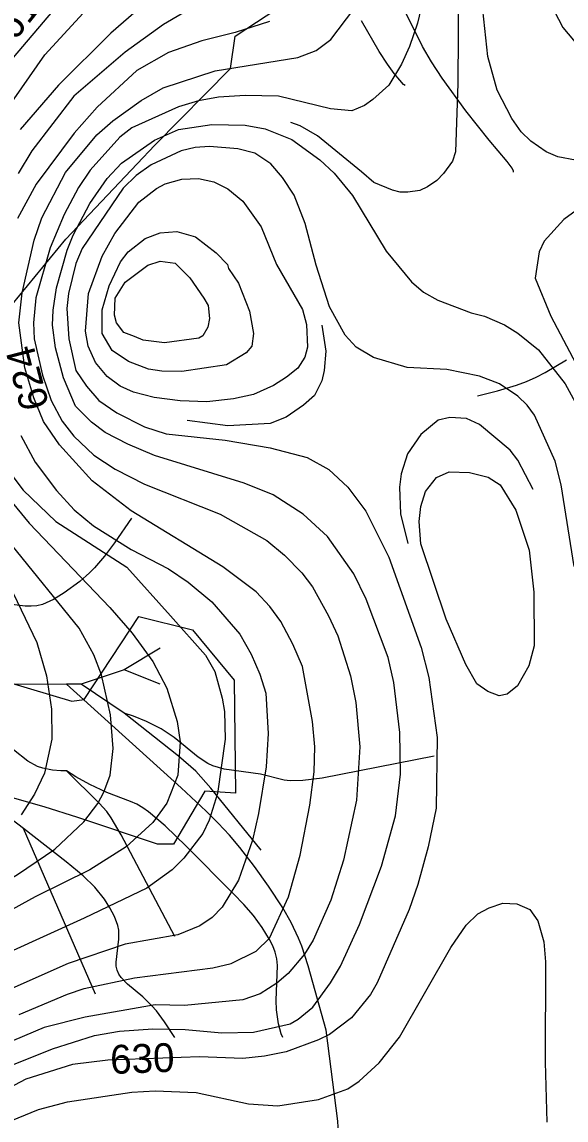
# Model space of a CAD drawing. Extents: x -709584 to -702006, y -1161789 to -1157496.
# Drawn here: x -708612.5 to -708423.7, y -1161553.1 to -1161172.4 of the extents above; entities that cross this region are included whole.
import ezdxf

# ---------------------------------------------------------------- set-up
doc = ezdxf.new("R2010")
doc.units = 0
for name, color, linetype in [('103_hranice KÚ', 7, 'Continuous'), ('120_vrstevnice hlavní', 7, 'Continuous'), ('121_vrstevnice hlavní_popis', 7, 'Continuous'), ('122_vrstevnice základní', 7, 'Continuous'), ('124_vrstevnice doplňková', 7, 'Continuous'), ('408_BPEJ_linie', 7, 'Continuous'), ('411_akumulovaný odtok', 7, 'Continuous')]:
    doc.layers.add(name, color=color, linetype=linetype)

msp = doc.modelspace()

# ---------------------------------------------------------------- linework, layer by layer
at = {"layer": '103_hranice KÚ'}
msp.add_lwpolyline([(-708615.92, -1161270.42), (-708597.31, -1161247.69), (-708572.53, -1161221.61), (-708566.42, -1161215.18), (-708540.16, -1161188.6), (-708538.52, -1161177.39), (-708520.38, -1161165.46)], dxfattribs=at)
at = {"layer": '120_vrstevnice hlavní'}
for points in [[(-708540.22, -1161159.7), (-708563.36, -1161173.3), (-708576.67, -1161182.85), (-708594.46, -1161198.18), (-708609.07, -1161217.13), (-708613.84, -1161224.94)], [(-708429.28, -1161165.92), (-708424.79, -1161174.31), (-708418.74, -1161181.65), (-708413.95, -1161185.08), (-708406.14, -1161187.52), (-708395.05, -1161187.77), (-708378.16, -1161187.03), (-708368.96, -1161185.59), (-708355.36, -1161181.98), (-708309.66, -1161164.04)], [(-708537.62, -1161216.41), (-708547.45, -1161215.54), (-708552.37, -1161215.97), (-708557.29, -1161217.13), (-708567.7, -1161221.9), (-708572.91, -1161225.66), (-708577.39, -1161230), (-708591.57, -1161250.98), (-708593.74, -1161256.18), (-708596.34, -1161266.6), (-708596.92, -1161271.8), (-708596.2, -1161282.22), (-708593.74, -1161293.21), (-708590.12, -1161298.71), (-708585.78, -1161303.62), (-708579.56, -1161307.96), (-708570.02, -1161312.74), (-708562.49, -1161315.2), (-708541.95, -1161317.37), (-708526.33, -1161320.11), (-708513.56, -1161323.37), (-708506, -1161327.53), (-708499.45, -1161333.65), (-708493.14, -1161341.97), (-708485.25, -1161358.01), (-708473.97, -1161389.26), (-708471.37, -1161399.67), (-708468.47, -1161420.5), (-708468.83, -1161445.03), (-708471.51, -1161458.4), (-708475.13, -1161471.41), (-708478.17, -1161480.09), (-708489.3, -1161505.55), (-708491.62, -1161509.6), (-708498.13, -1161517.7), (-708505.79, -1161523.49), (-708509.55, -1161525.36), (-708520.84, -1161529.42), (-708528.36, -1161531.01), (-708535.88, -1161531.73), (-708550.92, -1161531.15), (-708582.74, -1161532.31), (-708594.89, -1161533.9), (-708611.09, -1161538.96), (-708630.62, -1161549.23)], [(-708420.89, -1161361.19), (-708425.37, -1161332.84), (-708427.54, -1161324.74), (-708434.63, -1161308.69), (-708437.23, -1161305.22), (-708440.41, -1161302.18), (-708446.78, -1161297.84), (-708453.72, -1161295.24), (-708465.03, -1161292.94), (-708478.89, -1161292.21), (-708490.48, -1161288.78), (-708496.54, -1161285.11), (-708500.3, -1161281.06), (-708505.79, -1161271.23), (-708510.42, -1161256.76), (-708514.18, -1161242.3), (-708518.09, -1161232.46), (-708522.14, -1161226.39), (-708526.14, -1161221.56), (-708531.69, -1161217.89), (-708537.62, -1161216.41)], [(-708618.76, -1161325.9), (-708612.11, -1161334.72), (-708600.68, -1161345.57), (-708576.09, -1161361.48), (-708560.94, -1161378.29), (-708548.75, -1161392), (-708545.57, -1161397.64), (-708542.97, -1161406.9), (-708542.24, -1161411.53), (-708541.95, -1161421.08), (-708544.7, -1161439.88), (-708547.59, -1161449.14), (-708549.77, -1161453.77), (-708556.27, -1161462.3), (-708560.32, -1161466.35), (-708569.15, -1161472.71), (-708590.84, -1161483.13), (-708629.9, -1161500.78)]]:
    msp.add_lwpolyline(points, dxfattribs=at)
at = {"layer": '122_vrstevnice základní'}
for points in [[(-708547.16, -1161104.16), (-708617.53, -1161187.05)], [(-708469.05, -1161146.54), (-708475.27, -1161172.87), (-708478.02, -1161180.97), (-708480.77, -1161187.04), (-708485.25, -1161194.27), (-708490.77, -1161199.3), (-708493.65, -1161201.39), (-708498.08, -1161203.22), (-708505.39, -1161202.48), (-708523.44, -1161198.18), (-708535.01, -1161197.89), (-708544.27, -1161198.47), (-708551.21, -1161199.77), (-708558.15, -1161201.79), (-708574.35, -1161209.17), (-708578.55, -1161212.35), (-708588.82, -1161223.78), (-708592.87, -1161229.86), (-708597.79, -1161239.11), (-708602.71, -1161250.69), (-708607.62, -1161268.04), (-708608.49, -1161276.72), (-708608.2, -1161282.22), (-708605.39, -1161294.85), (-708602.37, -1161303.66), (-708598.51, -1161310.86), (-708594.46, -1161316.06), (-708587.52, -1161322.57), (-708580.14, -1161327.49), (-708570.02, -1161332.7), (-708543.69, -1161343.11), (-708527.49, -1161352.23)], [(-708613.41, -1161516.54), (-708596.63, -1161509.45), (-708590.84, -1161507.57), (-708573.49, -1161503.81), (-708546.29, -1161500.34), (-708539.93, -1161498.9), (-708531.25, -1161494.56), (-708526.62, -1161490.07), (-708519.97, -1161475.75), (-708515.92, -1161461.29), (-708512.59, -1161443.93), (-708511.15, -1161432.36), (-708510.85, -1161423.68), (-708511.72, -1161415), (-708515.19, -1161395.91), (-708518.52, -1161388.1), (-708522.72, -1161380.29), (-708526.48, -1161375.08), (-708531.25, -1161370.02), (-708542.82, -1161361.34), (-708574.64, -1161341.96), (-708588.09, -1161331.54), (-708599.44, -1161319.06), (-708604.98, -1161310.99), (-708608.35, -1161302.76), (-708611.53, -1161292.34), (-708613.55, -1161276.72), (-708612.4, -1161266.31), (-708608.2, -1161248.08), (-708605.6, -1161240.27), (-708597.35, -1161224.65), (-708586.5, -1161211.49), (-708581.01, -1161206.71), (-708571.17, -1161199.62), (-708563.51, -1161195.29), (-708545.43, -1161189.36), (-708516.79, -1161184.73), (-708510.42, -1161182.27), (-708505.36, -1161178.51), (-708491.91, -1161160.72)], [(-708581.73, -1161412.69), (-708584.91, -1161398.8), (-708587.52, -1161391.86), (-708592.58, -1161382.6), (-708615.87, -1161353.96), (-708622.38, -1161344.7), (-708633.8, -1161324.6), (-708637.85, -1161315.49), (-708642.05, -1161303.92), (-708644.8, -1161292.34), (-708645.66, -1161285.4), (-708645.95, -1161269.2), (-708644.94, -1161257.63), (-708641.61, -1161243.74), (-708637.71, -1161234.49), (-708634.09, -1161227.54), (-708620.64, -1161206.71), (-708604.58, -1161183.86), (-708588.53, -1161166.5)], [(-708267.13, -1161166.5), (-708283.33, -1161174.31), (-708307.63, -1161181.98), (-708333.96, -1161187.48), (-708346.1, -1161191.53), (-708368.38, -1161201.51), (-708396.3, -1161215.25), (-708406.28, -1161218.57), (-708416.4, -1161220.31), (-708420.45, -1161220.31), (-708426.53, -1161219.15), (-708430.58, -1161217.42), (-708435.93, -1161213.8), (-708439.26, -1161210.47), (-708442.58, -1161205.84), (-708447.65, -1161196.01), (-708450.83, -1161184.44), (-708452.56, -1161168.24)], [(-708572.91, -1161168.67), (-708581.59, -1161176.34), (-708599.81, -1161194.27), (-708613.12, -1161209.75)], [(-708526.62, -1161172.29), (-708538.48, -1161176.05), (-708550.05, -1161178.94), (-708561.63, -1161182.99), (-708572.62, -1161189.21), (-708586.35, -1161201.94), (-708594.42, -1161210.99), (-708607.52, -1161228.6), (-708614.08, -1161240.59)], [(-708616.01, -1161534.04), (-708601.84, -1161528.4), (-708587.37, -1161523.77), (-708578.69, -1161522.33), (-708567.12, -1161521.46), (-708555.84, -1161521.75), (-708543.11, -1161522.91), (-708532.12, -1161522.62), (-708519.39, -1161519.72), (-708516.64, -1161518.13), (-708511.58, -1161513.94), (-708505.5, -1161505.55), (-708502.03, -1161499.76), (-708495.38, -1161485.3), (-708487.71, -1161465.05), (-708482.94, -1161447.69), (-708481.2, -1161433.23), (-708481.35, -1161418.76), (-708483.52, -1161401.41), (-708485.4, -1161392.73), (-708493.06, -1161372.48), (-708497.4, -1161363.8), (-708506.52, -1161350.78), (-708514.91, -1161343.11), (-708525.32, -1161336.31), (-708535.45, -1161332.27), (-708566.54, -1161322.72), (-708575.8, -1161318.81), (-708583.61, -1161314.76), (-708588.39, -1161311.15), (-708593.88, -1161305.65), (-708598.08, -1161295.81), (-708600.82, -1161285.4), (-708601.84, -1161277.59), (-708601.69, -1161272.38), (-708600.54, -1161264.57), (-708596.77, -1161251.55), (-708594.75, -1161246.35), (-708588.96, -1161235.35), (-708582.89, -1161226.67), (-708577.97, -1161221.32), (-708566.54, -1161213.37), (-708558.15, -1161209.75), (-708546.58, -1161208.02), (-708535.01, -1161208.16), (-708528.07, -1161209.46), (-708518.81, -1161213.22), (-708509.12, -1161220.17), (-708504.2, -1161224.79), (-708497.84, -1161232.61), (-708486.12, -1161251.84), (-708477.3, -1161262.55)], [(-708551.21, -1161226.67), (-708545.92, -1161227.79), (-708541.09, -1161230.29), (-708535.88, -1161234.49), (-708529.51, -1161243.45), (-708524.16, -1161256.47), (-708515.2, -1161272.09), (-708513.75, -1161277.3), (-708513.46, -1161285.11), (-708514.33, -1161288.58), (-708516.82, -1161292.46), (-708520.69, -1161295.53), (-708525.18, -1161298.42), (-708532.12, -1161301.6), (-708539.06, -1161303.05), (-708548.32, -1161304.06), (-708557.58, -1161303.77), (-708566.57, -1161302.67), (-708573.78, -1161300.73), (-708578.4, -1161298.71), (-708582.89, -1161295.38), (-708586.94, -1161290.46), (-708589.54, -1161284.82), (-708590.41, -1161279.61), (-708589.4, -1161266.6), (-708584.62, -1161253.58), (-708580.28, -1161245.77), (-708571.9, -1161234.92), (-708565.82, -1161230.15), (-708562.78, -1161228.55), (-708557, -1161226.96), (-708551.21, -1161226.67)], [(-708558.73, -1161245.04), (-708552.22, -1161246.92), (-708545.13, -1161252.41), (-708541.21, -1161256.54), (-708540.8, -1161257.92), (-708537.33, -1161262.98), (-708533.57, -1161272.67), (-708532.12, -1161280.48), (-708532.7, -1161284.82), (-708534.72, -1161287.14), (-708541.53, -1161291.29), (-708557, -1161293.64), (-708563.94, -1161293.5), (-708568.57, -1161292.78), (-708575.51, -1161290.17), (-708581.15, -1161286.27), (-708584.68, -1161280.43), (-708584.68, -1161272.21), (-708582.28, -1161263.87), (-708578.26, -1161255.6), (-708575.66, -1161252.13), (-708569.73, -1161247.5), (-708564.52, -1161245.48), (-708558.73, -1161245.04)], [(-708551.07, -1161282.07), (-708563.03, -1161283.65), (-708570.43, -1161282.71), (-708573.49, -1161281.49), (-708577.1, -1161280.05), (-708579.71, -1161276.72), (-708580.43, -1161274.12), (-708580.09, -1161268.21), (-708576.66, -1161262.65), (-708568.86, -1161256.76), (-708564.57, -1161255.29), (-708559.28, -1161256.03), (-708554.24, -1161261.16), (-708549.33, -1161268.19), (-708547.85, -1161270.77), (-708547.45, -1161275.28), (-708547.96, -1161278.28), (-708549.76, -1161281.21), (-708551.07, -1161282.07)], [(-708477.3, -1161262.55), (-708473.17, -1161266.15), (-708468.19, -1161268.91), (-708456.61, -1161273.25), (-708451.98, -1161274.41), (-708445.04, -1161277.44), (-708440.41, -1161280.34), (-708433.33, -1161286.12), (-708424.07, -1161297.84), (-708416.98, -1161310.86), (-708413.08, -1161321.27), (-708409.89, -1161332.27), (-708404.54, -1161355.41), (-708401.21, -1161375.66), (-708397.74, -1161407.48), (-708397.02, -1161424.84), (-708402.81, -1161498.61), (-708403.09, -1161517.99), (-708402.66, -1161533.61), (-708399.62, -1161551.83), (-708395.57, -1161564.85)], [(-708612.83, -1161315.78), (-708607.91, -1161325.03), (-708600.54, -1161334.87), (-708594.32, -1161341.52), (-708587.66, -1161347.16), (-708574.64, -1161355.26), (-708561.63, -1161362.06), (-708554.83, -1161366.69), (-708546.58, -1161373.49), (-708536.89, -1161384.63), (-708532.99, -1161391.57), (-708529.95, -1161398.51), (-708527.92, -1161405.17), (-708527.06, -1161419.05), (-708527.78, -1161430.62)], [(-708450.72, -1161330.29), (-708446.63, -1161332.84), (-708441.11, -1161341.65), (-708436.57, -1161355.59), (-708434.92, -1161370.16), (-708434.77, -1161388.68), (-708436.65, -1161395.62), (-708440.58, -1161402.58), (-708444.11, -1161405.52), (-708446.89, -1161406.01), (-708450.92, -1161404.54), (-708454.7, -1161401.85), (-708458.48, -1161395.24), (-708465.29, -1161379.42), (-708474.12, -1161353.38), (-708474.69, -1161345.57), (-708474.12, -1161340.36), (-708472.53, -1161335.16), (-708468.62, -1161330.38), (-708464.33, -1161328.34), (-708457.27, -1161328.58), (-708450.72, -1161330.29)], [(-708621.36, -1161332.55), (-708609.94, -1161346.15), (-708582.02, -1161375.37), (-708574.21, -1161384.34), (-708567.12, -1161394.17), (-708562.2, -1161403.43), (-708558.59, -1161415), (-708557.58, -1161421.94), (-708558.44, -1161433.52), (-708562.2, -1161443.21), (-708567.12, -1161450.01), (-708576.38, -1161458.4), (-708588.96, -1161466.35), (-708607.91, -1161475.75), (-708638.87, -1161492.68)], [(-708527.49, -1161352.23), (-708521.42, -1161357.29), (-708515.34, -1161363.36), (-708511.72, -1161368.28), (-708506.08, -1161378.26), (-708502.9, -1161385.21), (-708498.56, -1161399.09), (-708496.68, -1161408.35), (-708495.23, -1161423.68), (-708496.39, -1161442.2), (-708500.88, -1161463.02), (-708505.36, -1161476.91), (-708511.43, -1161490.79), (-708514.47, -1161495.57), (-708520.11, -1161502.37), (-708524.02, -1161505.69), (-708529.8, -1161509.31), (-708535.88, -1161511.48), (-708556.13, -1161513.36), (-708566.25, -1161513.22), (-708590.56, -1161517.41), (-708604.73, -1161521.03), (-708627.01, -1161530.43)], [(-708619.63, -1161362.06), (-708607.33, -1161387.52), (-708604.01, -1161399.09), (-708602.27, -1161410.66), (-708602.13, -1161421.08), (-708604.65, -1161432.82), (-708608.18, -1161440.16), (-708612.71, -1161447.26)], [(-708884.64, -1161641), (-708876.95, -1161638.19), (-708870.01, -1161636.31), (-708844.55, -1161631.1), (-708830.66, -1161627.34), (-708808.97, -1161619.53), (-708791.9, -1161611.72), (-708781.2, -1161604.63), (-708773.39, -1161598.41), (-708752.84, -1161577.44), (-708722.76, -1161548.51), (-708689.2, -1161519.15), (-708652.32, -1161492.96), (-708639.59, -1161482.98), (-708613.99, -1161467.94), (-708601.11, -1161459.26), (-708590.99, -1161449.72), (-708586.21, -1161443.35), (-708584.05, -1161439.45), (-708581.88, -1161433.52), (-708580.86, -1161424.26), (-708581.73, -1161412.69)], [(-708527.78, -1161430.62), (-708530.38, -1161446.82), (-708532.55, -1161456.08), (-708537.33, -1161469.97), (-708542.97, -1161479.37), (-708546.44, -1161482.84), (-708550.78, -1161485.73), (-708558.44, -1161488.92), (-708576.67, -1161492.1), (-708596.48, -1161498.9), (-708638, -1161517.27), (-708653.62, -1161526.81), (-708657.81, -1161530.43), (-708662.3, -1161533.32), (-708671.56, -1161541.42), (-708675.89, -1161545.33), (-708705.4, -1161569.63), (-708714.66, -1161578.02), (-708729.7, -1161594.65), (-708750.68, -1161622.42), (-708765.57, -1161639.34), (-708767.3, -1161641.01)], [(-708622.96, -1161556.03), (-708606.76, -1161549.52), (-708596.63, -1161546.77), (-708574.35, -1161543.45), (-708566.25, -1161543.01), (-708552.08, -1161543.59), (-708533.85, -1161547.5), (-708523.73, -1161548.22), (-708509.55, -1161546.05), (-708499.43, -1161542.29), (-708495.52, -1161539.69), (-708488.58, -1161533.32), (-708481.49, -1161524.35), (-708463.7, -1161493.25), (-708458.35, -1161485.59), (-708454.3, -1161481.68), (-708450.39, -1161479.51), (-708445.62, -1161477.92), (-708440.83, -1161478.17), (-708436.29, -1161480.12), (-708433.52, -1161484.04), (-708431.45, -1161491.37), (-708430.87, -1161498.32), (-708431.01, -1161533.03), (-708430.43, -1161553.86)]]:
    msp.add_lwpolyline(points, dxfattribs=at)
at = {"layer": '124_vrstevnice doplňková'}
for points in [[(-708461.01, -1161159.72), (-708461.24, -1161193.7), (-708462.11, -1161217.42), (-708463.16, -1161220.72), (-708466.3, -1161224.94), (-708468.58, -1161227.38), (-708471.8, -1161229.57), (-708474.45, -1161230.82), (-708478.6, -1161231.45), (-708481.32, -1161231.46), (-708483.95, -1161230.72), (-708490.4, -1161228.02), (-708494.66, -1161224.36), (-708509.99, -1161211.92), (-708515.92, -1161208.45), (-708519.24, -1161207.29)], [(-708379.28, -1161216.32), (-708403.03, -1161226.64), (-708411.63, -1161231.59), (-708424.5, -1161240.85), (-708431.3, -1161248.37), (-708433.04, -1161252.13), (-708434.48, -1161261.24), (-708428.99, -1161274.41), (-708418.14, -1161294.95), (-708414.96, -1161302.9)], [(-708508.49, -1161277.5), (-708507.09, -1161286.56), (-708507.67, -1161293.21), (-708508.41, -1161296.86), (-708511.03, -1161301.89), (-708514.81, -1161305.31), (-708520.81, -1161309.43), (-708526.4, -1161311.67), (-708541.09, -1161312.45), (-708555.12, -1161310.57)], [(-708435.15, -1161334.49), (-708440.41, -1161324.31), (-708443.16, -1161320.84), (-708453.75, -1161312), (-708458.29, -1161309.86), (-708464.05, -1161309.53), (-708468.06, -1161310.5), (-708474.11, -1161315.39), (-708478.74, -1161322.14), (-708480.91, -1161329.08), (-708481.49, -1161333.71), (-708481.2, -1161342.97), (-708478.6, -1161353.24)]]:
    msp.add_lwpolyline(points, dxfattribs=at)
at = {"layer": '408_BPEJ_linie'}
msp.add_lwpolyline([(-708625.07, -1161399.03), (-708595.13, -1161407.9), (-708590.93, -1161407.26), (-708571.92, -1161378.51), (-708553.26, -1161383.17), (-708538.81, -1161400.65), (-708538.35, -1161439.81), (-708549.09, -1161439.08), (-708559.9, -1161457.53), (-708565.46, -1161457.53), (-708593.07, -1161448.23), (-708604.79, -1161444.56), (-708630.44, -1161437.29)], dxfattribs=at)
at = {"layer": '411_akumulovaný odtok'}
for p, q in [((-708564.49, -1161389.5), (-708576.99, -1161397)), ((-708576.99, -1161397), (-708591.99, -1161402)), ((-708564.49, -1161402), (-708576.99, -1161397)), ((-708591.99, -1161402), (-708596.99, -1161402)), ((-708576.99, -1161412), (-708591.99, -1161402)), ((-708586.99, -1161509.5), (-708611.99, -1161452))]:
    msp.add_line(p, q, dxfattribs=at)
for points in [[(-708441.99, -1161224.5), (-708441.96, -1161224.09), (-708442.46, -1161223.11), (-708444.2, -1161220.77), (-708450.38, -1161213.38), (-708458.48, -1161203.24), (-708466.76, -1161191.88), (-708470.45, -1161186.24), (-708473.55, -1161180.92), (-708479.93, -1161168.15)], [(-708479.49, -1161194.5), (-708480.1, -1161194.08), (-708481.44, -1161192.62), (-708483.36, -1161190.23), (-708485.68, -1161187.02), (-708488.56, -1161182.62), (-708494.71, -1161172.03)], [(-708454.49, -1161302), (-708447.56, -1161300.36), (-708440.97, -1161298.31), (-708437.47, -1161297.02), (-708434.08, -1161295.55), (-708431, -1161293.98), (-708423.54, -1161289.58)], [(-708574.49, -1161344.5), (-708580.37, -1161353.02), (-708583.8, -1161357.61), (-708587.29, -1161361.72), (-708589.02, -1161363.44), (-708592.43, -1161366.4), (-708597.8, -1161370.39), (-708601.5, -1161372.65), (-708605.3, -1161374.33), (-708607.27, -1161374.81), (-708609.28, -1161374.98), (-708611.33, -1161374.92), (-708619.76, -1161373.95), (-708624.05, -1161373.98), (-708628.35, -1161374.59), (-708637.06, -1161376.23), (-708641.69, -1161376.72), (-708646.36, -1161376.96), (-708656, -1161377.09), (-708676.99, -1161377)], [(-708596.99, -1161402), (-708617.01, -1161402.07), (-708619.47, -1161401.96), (-708621.85, -1161401.55), (-708623.38, -1161400.94), (-708625.58, -1161399.7), (-708636.99, -1161392)], [(-708596.99, -1161432), (-708598.97, -1161432.05), (-708601.84, -1161431.85), (-708605.21, -1161431.18), (-708607.08, -1161430.52), (-708610.43, -1161428.75), (-708615.44, -1161424.79), (-708635.92, -1161407.1), (-708639.68, -1161404.36), (-708642.35, -1161402.98), (-708645.19, -1161402.23), (-708649.72, -1161401.8), (-708655.05, -1161401.76), (-708666.99, -1161402)], [(-708611.99, -1161452), (-708623.72, -1161443.14), (-708628.59, -1161439.92), (-708632.41, -1161438.13), (-708640.16, -1161436.2), (-708641.33, -1161435.68), (-708643.56, -1161434.05), (-708645.55, -1161431.95), (-708648.32, -1161428.39), (-708666.99, -1161402)], [(-708506.99, -1161522), (-708513.19, -1161499.62), (-708515.41, -1161492.86), (-708516.5, -1161490.05), (-708519.04, -1161484.65), (-708522.02, -1161479.49), (-708526.96, -1161471.99), (-708531.85, -1161465.25), (-708536.94, -1161458.67), (-708540.48, -1161454.41), (-708544.36, -1161450.18), (-708548.57, -1161446.01), (-708557.28, -1161437.92), (-708596.99, -1161402)], [(-708469.49, -1161427), (-708508.32, -1161434.56), (-708515.04, -1161435.42), (-708519.38, -1161435.51), (-708521.48, -1161435.28), (-708529.7, -1161433.22), (-708542.29, -1161431.51), (-708546.27, -1161430.37), (-708548.04, -1161429.52), (-708551.39, -1161427.34), (-708559.71, -1161420.51), (-708564.18, -1161417.52), (-708569.31, -1161414.9), (-708573.8, -1161413.05), (-708576.99, -1161412)], [(-708529.49, -1161459.5), (-708546.95, -1161438.08), (-708552.18, -1161432.2), (-708558.2, -1161426.97), (-708576.99, -1161412)], [(-708559.49, -1161489.5), (-708578.09, -1161454.26), (-708581.52, -1161448.35), (-708583.09, -1161446.19), (-708585.7, -1161443.23), (-708596.99, -1161432)], [(-708521.99, -1161524.5), (-708522.59, -1161523.21), (-708523.47, -1161519.76), (-708524.15, -1161514.88), (-708524.26, -1161511.66), (-708523.79, -1161499.57), (-708524.03, -1161497.2), (-708524.62, -1161494.95), (-708525.49, -1161492.74), (-708526.57, -1161490.57), (-708529.16, -1161486.34), (-708532.17, -1161482.26), (-708535.52, -1161478.4), (-708539.06, -1161474.66), (-708555.48, -1161458.21), (-708562.85, -1161451.08), (-708568.56, -1161446.21), (-708570.56, -1161444.82), (-708572.65, -1161443.61), (-708574.8, -1161442.66), (-708583.03, -1161439.58), (-708588.9, -1161436.8), (-708593.75, -1161434.11), (-708596.99, -1161432)], [(-708559.49, -1161524.5), (-708563, -1161519.02), (-708565.82, -1161515.31), (-708567.38, -1161513.51), (-708570.54, -1161510.46), (-708575.91, -1161506.01), (-708578.09, -1161503.73), (-708578.92, -1161502.5), (-708579.49, -1161501.18), (-708579.76, -1161499.8), (-708579.81, -1161498.33), (-708578.83, -1161490.44), (-708578.86, -1161487.27), (-708579.19, -1161485.67), (-708580.36, -1161482.56), (-708581.98, -1161479.52), (-708583.89, -1161476.57), (-708587.2, -1161472.38), (-708591.24, -1161468.47), (-708597.1, -1161463.64), (-708611.99, -1161452)], [(-708516.99, -1161589.5), (-708514.08, -1161579.27), (-708512.45, -1161574.83), (-708511.18, -1161572.42), (-708510.4, -1161571.29), (-708505.96, -1161566), (-708504.36, -1161563.86), (-708503.2, -1161561.57), (-708502.87, -1161560.32), (-708502.66, -1161557.66), (-708502.9, -1161553.48), (-708506.99, -1161522)]]:
    msp.add_lwpolyline(points, dxfattribs=at)

# ---------------------------------------------------------------- texts
at = {"layer": '121_vrstevnice hlavní_popis'}
for s, rotation, p in [('612', 51.4687, (-708614.98, -1161179.36)), ('624', 104.5838, (-708602.96, -1161305.52)), ('630', 2.1009, (-708581.7, -1161537.17))]:
    msp.add_text(s, height=10, rotation=rotation, dxfattribs=at).set_placement(p)

doc.saveas('drawing.dxf')
